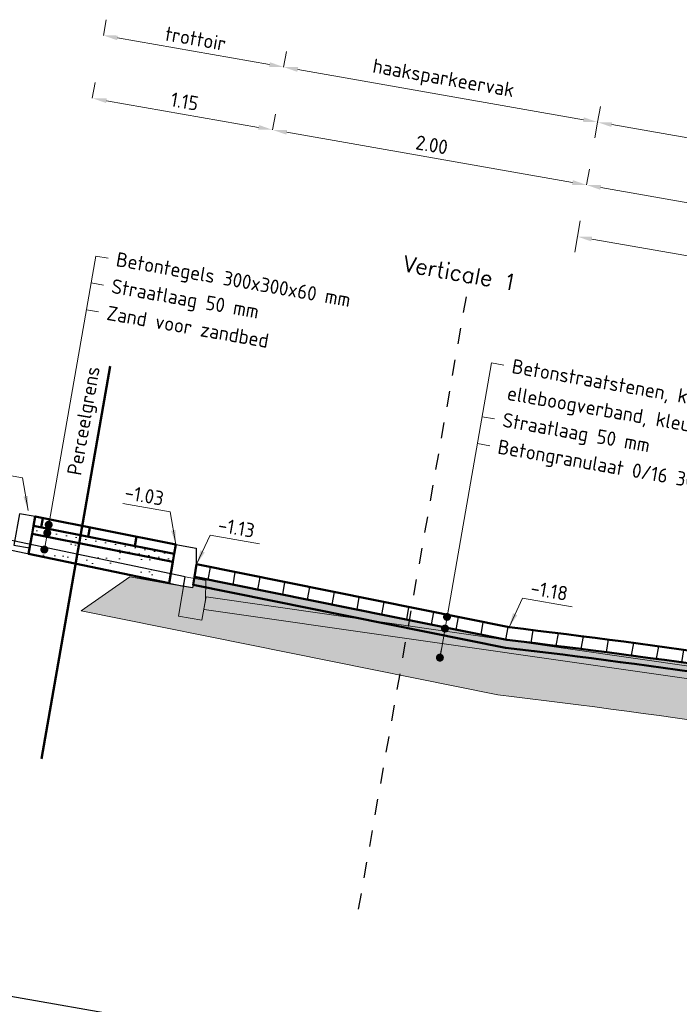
# Model space of a CAD drawing. Header units: metres. Extents: x 2514 to 227642, y 1683 to 852646.
# Tile 447 of 462: x 114361.86 to 114366, y 426141.66 to 426147.84. Entities that reach past the tile are written whole.
import ezdxf

# ---------------------------------------------------------------- set-up
doc = ezdxf.new("R2010")
doc.units = ezdxf.units.M
doc.linetypes.add('AL-NAP_LIJN', pattern=[15.25, 12, -1.5, 0.25, -1.5])
doc.linetypes.add('DASHED', pattern=[0.75, 0.5, -0.25])
doc.layers.get('Defpoints').update_dxf_attribs({"color": 244, "lineweight": 35})
for name, color, linetype, lineweight in [('B-WE-VH-KANTOPSLUITING_TROTTOIRBAND-SD', 210, 'Continuous', 25), ('B-WE-VH-VERHARDING_BETONSTRAATSTEEN-GD', 252, 'Continuous', 25), ('B-WE-VH-VERHARDING_TEGEL-GD', 252, 'Continuous', 25), ('N-WE-GW-GROND_ZAND-AD-50', 7, 'Continuous', 18), ('N-WE-GW-GROND_ZAND_FUNDERINGSZAND-AD-50', 7, 'Continuous', 18), ('N-WE-GW-GROND_ZAND_FUNDERINGSZAND-GD', 7, 'Continuous', 50), ('N-WE-GW-GROND_ZAND_ONTGRAVEN-GD', 251, 'Continuous', 18), ('N-WE-IE-MEUBILAIR_WEGMEUBILAIR_LICHTMAST-S', 7, 'Continuous', 25), ('N-WE-KG-GRENS_PERCEEL-GD', 150, 'Continuous', 50), ('N-WE-VH-ELEMENTENVERHARDING-AD', 8, 'Continuous', 25), ('N-WE-VH-KANTOPSLUITING_OPSLUITBAND-SD', 1, 'Continuous', 25), ('N-WE-VH-KANTOPSLUITING_TROTTOIRBAND-SD', 210, 'Continuous', 25), ('N-WE-VH-M', 7, 'Continuous', 18), ('N-WE-VH-NAP-T18', 1, 'Continuous', 18), ('N-WE-VH-T18', 10, 'Continuous', 18), ('N-WE-VH-VERHARDING_BETONSTRAATSTEEN-GD', 252, 'Continuous', 50), ('N-WE-VH-VERHARDING_FUNDERING-AD-100', 252, 'Continuous', 18), ('N-WE-VH-VERHARDING_FUNDERING-AD-50', 252, 'Continuous', 18), ('N-WE-VH-VERHARDING_FUNDERING-GD', 7, 'Continuous', 50), ('N-WE-VH-VERHARDING_FUNDERING-O', 7, 'Continuous', 18), ('N-WE-VH-VERHARDING_TEGEL-GD', 252, 'Continuous', 50), ('X-XX-AL-NAP-GD', 7, 'AL-NAP_LIJN', 25), ('X-XX-AL-VERWIJZING-T18', 10, 'Continuous', 18)]:
    doc.layers.add(name, color=color, linetype=linetype, lineweight=lineweight)
doc.layers.add('X-XX-AL-HULPLIJN-G', color=6, linetype='Continuous', lineweight=18, plot=False)
doc.styles.add('NLCS-ISO-M50-T18', font='NLCS-ISO.ttf', dxfattribs={"height": 0.09000000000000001})
doc.styles.add('NLCS-ISO-M50-T18_CURSIEF', font='NLCS-ISO.ttf', dxfattribs={"oblique": 15, "height": 0.09000000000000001})
doc.styles.get("Standard").update_dxf_attribs({"font": 'romans'})
doc.dimstyles.new('NLCS-M50-T18-PIJL_L2_H1', dxfattribs={"dimscale": 0.05, "dimtxt": 2.5, "dimasz": 1.8, "dimexe": 2, "dimexo": 2, "dimgap": 0.7, "dimtad": 1, "dimzin": 0, "dimdsep": 46, "dimtxsty": 'NLCS-ISO-M50-T18', "dimcen": 0, "dimdle": 2, "dimclrd": 256, "dimclre": 256, "dimclrt": 1, "dimadec": 1, "dimazin": 0, "dimtfac": 1, "dimtdec": 3, "dimtofl": 0, "dimtmove": 0, "dimatfit": 3, "dimfxl": 2, "dimfxlon": 1, "dimtfillclr": 256, "dimtolj": 1, "dimtzin": 0, "dimlwd": -1, "dimlwe": -1, "dimarcsym": 0})
doc.dimstyles.new('NLCS-M50-T18_CURSIEF-PIJL_A_L2_H1', dxfattribs={"dimscale": 0.05, "dimtxt": 2.5, "dimasz": 1.8, "dimexe": 2, "dimexo": 2, "dimgap": 0.7, "dimtad": 1, "dimzin": 0, "dimdsep": 46, "dimtxsty": 'NLCS-ISO-M50-T18_CURSIEF', "dimcen": 2.5, "dimdle": 2, "dimclrd": 256, "dimclre": 256, "dimclrt": 10, "dimadec": 1, "dimazin": 0, "dimtfac": 1, "dimtdec": 3, "dimtofl": 0, "dimtmove": 0, "dimatfit": 3, "dimfxl": 2, "dimtfillclr": 256, "dimtolj": 1, "dimtzin": 0, "dimlwd": -1, "dimlwe": -1, "dimarcsym": 0})

# ---------------------------------------------------------------- blocks, each defined once
blk = doc.blocks.new('_Dot')
at = {"color": 0, "linetype": 'ByBlock', "lineweight": -2}
blk.add_line((-0.5, 0), (-1, 0), dxfattribs=at)
at = {"color": 0, "linetype": 'ByBlock', "const_width": 0.5}
blk.add_lwpolyline([(-0.25, 0, 1), (0.25, 0, 1)], format="xyb", close=True, dxfattribs=at)
blk = doc.blocks.new('*D1058')
at = {"layer": 'Defpoints', "color": 0, "transparency": 16777216}
for p in [(114365.4209791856, 426146.7985449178), (114368.277361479, 426146.2974598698), (114368.277361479, 426146.2974598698)]:
    blk.add_point(p, dxfattribs=at)
at = {"layer": 'N-WE-VH-M', "transparency": 16777216}
for p, q in [((114365.4209791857, 426146.7985449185), (114365.4382579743, 426146.8970408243)), ((114365.509625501, 426146.7829940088), (114368.1887151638, 426146.3130107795)), ((114368.277361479, 426146.2974598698), (114368.2946402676, 426146.3959557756))]:
    blk.add_line(p, q, dxfattribs=at)
for points in [[(114365.5122173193, 426146.7977683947), (114365.5070336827, 426146.768219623), (114365.4209791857, 426146.7985449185)], [(114368.1913069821, 426146.3277851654), (114368.1861233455, 426146.2982363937), (114368.277361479, 426146.2974598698)]]:
    blk.add_solid(points, dxfattribs=at)
at = {"layer": 'N-WE-VH-M', "color": 1, "transparency": 16777216, "insert": (114366.8629933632, 426146.6267991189), "char_height": 0.09000000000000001, "attachment_point": 5, "rotation": 350.0500476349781, "style": 'NLCS-ISO-M50-T18'}
blk.add_mtext('\\A1;2.90', dxfattribs=at)
blk = doc.blocks.new('*D1060')
at = {"layer": 'Defpoints', "color": 0, "ltscale": 0.2, "transparency": 16777216}
for p in [(114363.4501483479, 426147.144280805), (114363.4501483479, 426147.1442808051), (114365.4209791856, 426146.7985449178)]:
    blk.add_point(p, dxfattribs=at)
at = {"layer": 'N-WE-VH-M', "ltscale": 0.2, "transparency": 16777216}
for p, q in [((114363.4501483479, 426147.1442808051), (114363.4674271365, 426147.2427767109)), ((114365.3323328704, 426146.8140958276), (114363.5387946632, 426147.1287298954)), ((114365.4209791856, 426146.798544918), (114365.4382579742, 426146.8970408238))]:
    blk.add_line(p, q, dxfattribs=at)
for points in [[(114363.5413864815, 426147.1435042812), (114363.5362028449, 426147.1139555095), (114363.4501483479, 426147.1442808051)], [(114365.3349246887, 426146.8288702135), (114365.3297410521, 426146.7993214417), (114365.4209791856, 426146.798544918)]]:
    blk.add_solid(points, dxfattribs=at)
at = {"layer": 'N-WE-VH-M', "color": 1, "ltscale": 0.2, "transparency": 16777216, "insert": (114364.4493867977, 426147.0502095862), "char_height": 0.09000000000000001, "attachment_point": 5, "rotation": 350.0500476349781, "style": 'NLCS-ISO-M50-T18'}
blk.add_mtext('\\A1;2.00', dxfattribs=at)
blk = doc.blocks.new('*D1061')
at = {"layer": 'Defpoints', "color": 0, "ltscale": 0.2, "transparency": 16777216}
for p in [(114362.3183577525, 426147.3428268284), (114362.3183577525, 426147.3428268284), (114363.4501483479, 426147.144280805)]:
    blk.add_point(p, dxfattribs=at)
at = {"layer": 'N-WE-VH-M', "ltscale": 0.2, "transparency": 16777216}
for p, q in [((114362.3183577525, 426147.3428268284), (114362.3356365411, 426147.4413227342)), ((114363.3615020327, 426147.1598317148), (114362.4070040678, 426147.3272759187)), ((114363.4501483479, 426147.144280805), (114363.4674271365, 426147.2427767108))]:
    blk.add_line(p, q, dxfattribs=at)
for points in [[(114362.4095958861, 426147.3420503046), (114362.4044122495, 426147.3125015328), (114362.3183577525, 426147.3428268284)], [(114363.364093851, 426147.1746061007), (114363.3589102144, 426147.1450573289), (114363.4501483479, 426147.144280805)]]:
    blk.add_solid(points, dxfattribs=at)
at = {"layer": 'N-WE-VH-M', "color": 1, "ltscale": 0.2, "transparency": 16777216, "insert": (114362.8980760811, 426147.3223505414), "char_height": 0.09000000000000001, "attachment_point": 5, "rotation": 350.0500476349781, "style": 'NLCS-ISO-M50-T18'}
blk.add_mtext('\\A1;1.15', dxfattribs=at)
blk = doc.blocks.new('*D938')
at = {"layer": 'Defpoints', "color": 0, "transparency": 16777216}
for p in [(114365.4209791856, 426146.7985449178), (114371.1321659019, 426145.7966516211), (114371.0753308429, 426145.4726693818)]:
    blk.add_point(p, dxfattribs=at)
at = {"layer": 'N-WE-VH-M', "transparency": 16777216}
for p, q in [((114365.3814229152, 426146.5730585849), (114365.3468653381, 426146.3760667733)), ((114365.4527904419, 426146.4590117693), (114370.9866845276, 426145.4882202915)), ((114371.0926096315, 426145.5711652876), (114371.0580520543, 426145.374173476))]:
    blk.add_line(p, q, dxfattribs=at)
for points in [[(114365.4553822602, 426146.4737861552), (114365.4501986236, 426146.4442373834), (114365.3641441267, 426146.4745626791)], [(114370.9892763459, 426145.5029946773), (114370.9840927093, 426145.4734459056), (114371.0753308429, 426145.4726693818)]]:
    blk.add_solid(points, dxfattribs=at)
at = {"layer": 'N-WE-VH-M', "color": 1, "transparency": 16777216, "insert": (114368.2335605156, 426146.0524127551), "char_height": 0.09000000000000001, "attachment_point": 5, "rotation": 350.0500476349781, "style": 'NLCS-ISO-M50-T18'}
blk.add_mtext('\\A1;5.80', dxfattribs=at)
blk = doc.blocks.new('*D939')
at = {"layer": 'Defpoints', "color": 0, "ltscale": 0.2, "transparency": 16777216}
for p in [(114363.5192635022, 426147.5382644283), (114363.5192635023, 426147.5382644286), (114365.4900943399, 426147.1925285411)]:
    blk.add_point(p, dxfattribs=at)
at = {"layer": 'N-WE-VH-M', "ltscale": 0.2, "transparency": 16777216}
for p, q in [((114363.5192635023, 426147.5382644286), (114363.5365422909, 426147.6367603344)), ((114365.4014480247, 426147.2080794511), (114363.6079098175, 426147.5227135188)), ((114365.49009434, 426147.1925285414), (114365.5073731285, 426147.2910244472))]:
    blk.add_line(p, q, dxfattribs=at)
for points in [[(114363.6105016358, 426147.5374879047), (114363.6053179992, 426147.5079391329), (114363.5192635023, 426147.5382644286)], [(114365.404039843, 426147.222853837), (114365.3988562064, 426147.1933050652), (114365.49009434, 426147.1925285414)]]:
    blk.add_solid(points, dxfattribs=at)
at = {"layer": 'N-WE-VH-M', "color": 1, "ltscale": 0.2, "transparency": 16777216, "insert": (114364.5208345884, 426147.4574901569), "char_height": 0.09000000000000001, "attachment_point": 5, "rotation": 350.0500476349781, "style": 'NLCS-ISO-M50-T18'}
blk.add_mtext('\\A1;haaksparkeervak', dxfattribs=at)
blk = doc.blocks.new('*D940')
at = {"layer": 'Defpoints', "color": 0, "ltscale": 0.2, "transparency": 16777216}
for p in [(114362.3874729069, 426147.7368104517), (114362.3874729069, 426147.7368104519), (114363.5192635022, 426147.5382644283)]:
    blk.add_point(p, dxfattribs=at)
at = {"layer": 'N-WE-VH-M', "ltscale": 0.2, "transparency": 16777216}
for p, q in [((114362.3874729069, 426147.7368104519), (114362.4047516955, 426147.8353063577)), ((114363.430617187, 426147.5538153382), (114362.4761192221, 426147.7212595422)), ((114363.5192635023, 426147.5382644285), (114363.5365422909, 426147.6367603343))]:
    blk.add_line(p, q, dxfattribs=at)
for points in [[(114362.4787110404, 426147.7360339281), (114362.4735274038, 426147.7064851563), (114362.3874729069, 426147.7368104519)], [(114363.4332090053, 426147.5685897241), (114363.4280253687, 426147.5390409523), (114363.5192635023, 426147.5382644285)]]:
    blk.add_solid(points, dxfattribs=at)
at = {"layer": 'N-WE-VH-M', "color": 1, "ltscale": 0.2, "transparency": 16777216, "insert": (114362.9671912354, 426147.7163341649), "char_height": 0.09000000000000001, "attachment_point": 5, "rotation": 350.0500476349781, "style": 'NLCS-ISO-M50-T18'}
blk.add_mtext('\\A1;trottoir', dxfattribs=at)
blk = doc.blocks.new('*D941')
at = {"layer": 'Defpoints', "color": 0, "transparency": 16777216}
for p in [(114365.49009434, 426147.1925285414), (114371.2012810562, 426146.1906352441), (114371.2012810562, 426146.1906352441)]:
    blk.add_point(p, dxfattribs=at)
at = {"layer": 'N-WE-VH-M', "transparency": 16777216}
for p, q in [((114365.4900943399, 426147.1925285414), (114365.4728155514, 426147.0940326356)), ((114365.5787406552, 426147.1769776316), (114371.1126347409, 426146.2061861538)), ((114371.2012810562, 426146.1906352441), (114371.2185598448, 426146.2891311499))]:
    blk.add_line(p, q, dxfattribs=at)
for points in [[(114365.5813324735, 426147.1917520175), (114365.5761488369, 426147.1622032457), (114365.4900943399, 426147.1925285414)], [(114371.1152265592, 426146.2209605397), (114371.1100429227, 426146.1914117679), (114371.2012810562, 426146.1906352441)]]:
    blk.add_solid(points, dxfattribs=at)
at = {"layer": 'N-WE-VH-M', "color": 1, "transparency": 16777216, "insert": (114368.3618433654, 426146.7836755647), "char_height": 0.09000000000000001, "attachment_point": 5, "rotation": 350.0500476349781, "style": 'NLCS-ISO-M50-T18'}
blk.add_mtext('\\A1;rijbaan', dxfattribs=at)

msp = doc.modelspace()

# ---------------------------------------------------------------- hatches: boundary and pattern name
at = {"layer": 'N-WE-GW-GROND_ZAND-AD-50', "ltscale": 0.2}
h = msp.add_hatch(dxfattribs=at)
h.set_pattern_fill('AGW-GROND_ZAND_CUNETZAND-SO', color=1, scale=0.04999999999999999, angle=-5.232918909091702e-10, pattern_type=2)
h.set_pattern_definition([(350.0500476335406, (114462.8118394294, 426221.2004071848), (0.03617959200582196, 0.02538034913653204), [0, -0.06249999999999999])])
h.paths.add_polyline_path([(114362.8321025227, 426144.4839317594), (114361.9491825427, 426144.6596383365), (114361.9405431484, 426144.6103903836), (114362.8234631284, 426144.4346838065)])
h = msp.add_hatch(dxfattribs=at)
h.set_pattern_fill('AGW-GROND_ZAND_CUNETZAND-SO', color=1, scale=0.04999999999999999, angle=-5.232918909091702e-10, pattern_type=2)
h.set_pattern_definition([(350.0500476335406, (114462.8118394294, 426221.2004071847), (0.03617959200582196, 0.02538034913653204), [0, -0.06249999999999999])])
edge = h.paths.add_edge_path()
edge.add_line((114364.9119360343, 426143.8957901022), (114362.9504903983, 426144.2906729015))
edge.add_line((114362.9504903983, 426144.2906729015), (114362.9591324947, 426144.3399362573))
edge.add_line((114362.9591324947, 426144.3399362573), (114364.9204072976, 426143.9450878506))
edge.add_arc((114358.8743312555, 426092.6964841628), 51.60401549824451, 76.82848878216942, 83.27160648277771, ccw=False)
edge.add_line((114370.6331708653, 426142.9429179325), (114370.6245270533, 426142.8936447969))
edge.add_arc((114358.8688514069, 426092.6650290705), 51.58594525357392, 76.8274009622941, 83.27258423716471)
at = {"layer": 'N-WE-GW-GROND_ZAND_FUNDERINGSZAND-AD-50', "ltscale": 0.2}
h = msp.add_hatch(dxfattribs=at)
h.set_pattern_fill('AGW-GROND_ZAND_FUNDERINGSZAND', color=1, scale=0.09999999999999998, angle=-5.232918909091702e-10, pattern_type=2)
h.set_pattern_definition([(27.55004763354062, (114463.5998066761, 426221.0621768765), (0.02708859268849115, 0.1908727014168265), [0, -0.152, 0, -0.17, 0, -0.1625]), (357.5500476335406, (114463.5998066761, 426221.0621768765), (0.2230790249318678, 0.2473902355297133), [0, -0.08199999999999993, 0, -0.1369999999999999, 0, -0.05249999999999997]), (317.5500476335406, (114463.4786567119, 426221.0834297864), (0.30682800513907, -0.0532512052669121), [0, -0.04999999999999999, 0, -0.18, 0, -0.235]), (307.5500476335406, (114463.4786567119, 426221.0834297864), (0.3112563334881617, 0.03450522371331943), [0, -0.02499999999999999, 0, -0.118, 0, -0.135])])
h.paths.add_polyline_path([(114361.9184243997, 426144.4843047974), (114361.9405431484, 426144.6103903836), (114362.8234631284, 426144.4346838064), (114362.7998122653, 426144.2998645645)])
at = {"layer": 'N-WE-VH-ELEMENTENVERHARDING-AD'}
h = msp.add_hatch(dxfattribs=at)
h.set_pattern_fill('ANSI31', color=1, scale=0.04999999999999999, angle=44.99999999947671)
h.set_pattern_definition([(80.05004763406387, (113512.6858556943, 426329.8812845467), (-0.1563622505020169, 0.02743007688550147), [])])
edge = h.paths.add_edge_path()
edge.add_line((114364.9342303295, 426144.023884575), (114362.9729512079, 426144.4187083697))
edge.add_line((114362.9729512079, 426144.4187083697), (114362.9591324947, 426144.3399362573))
edge.add_line((114362.9591324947, 426144.3399362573), (114364.9204072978, 426143.9450878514))
edge.add_arc((114358.8743312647, 426092.6964842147), 51.6040154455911, 76.82848877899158, 83.271606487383, ccw=False)
edge.add_line((114370.6331708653, 426142.9429179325), (114370.6469938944, 426143.0217146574))
edge.add_arc((114358.8881449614, 426092.7752276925), 51.60406941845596, 76.8284921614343, 83.27160312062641)
at = {"layer": 'N-WE-VH-VERHARDING_FUNDERING-AD-100', "ltscale": 0.2}
h = msp.add_hatch(dxfattribs=at)
h.set_pattern_fill('AVH-FUNDERING_01', color=256, scale=4.999999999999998, angle=-5.232918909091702e-10, pattern_type=2)
h.set_pattern_definition([(350.0500476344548, (113517.917332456, 426332.2124110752), (0.8639394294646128, 4.924795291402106), [0, -4.999999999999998]), (350.0500476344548, (113517.6642016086, 426330.480093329), (0.8639394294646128, 4.924795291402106), [0, -4.999999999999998]), (350.0500476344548, (113518.2784727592, 426333.1135646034), (0.8639394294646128, 4.924795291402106), [0, -4.999999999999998]), (328.2486476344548, (113515.4497579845, 426332.0361265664), (13.91044786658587, -7.516613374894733), [0.5385149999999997, -26.38730999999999]), (206.9199476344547, (113515.9076799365, 426331.7527408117), (16.50226443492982, 7.25777297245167), [0.2499999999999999, -24.74999999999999]), (120.6513476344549, (113515.684769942, 426331.6395545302), (19.44034280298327, -33.86846442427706), [0.4609749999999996, -45.63674499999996]), (196.6151476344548, (113513.9559147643, 426331.333679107), (-5.788731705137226, -4.060863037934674), [0.111805, -11.068535]), (316.3599476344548, (113513.8487794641, 426331.3017099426), (8.98564782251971, -6.652680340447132), [0.1802799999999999, -17.84747999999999]), (98.48494763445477, (113513.9792445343, 426331.1772958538), (-3.196908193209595, 10.71353077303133), [0.158115, -15.65327499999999]), (215.0500476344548, (113517.0213898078, 426330.288278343), (-0.8639396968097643, -4.924796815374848), [0.2121299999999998, -6.858934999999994]), (350.0500476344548, (113516.8477277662, 426330.1664526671), (5.788734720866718, 4.060855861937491), [0.2999999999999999, -4.699999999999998]), (125.0500476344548, (113517.1432154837, 426330.1146163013), (-4.924796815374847, 0.8639396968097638), [0.2121299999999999, -6.858934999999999]), (241.6151476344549, (113516.9833356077, 426333.543820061), (6.652666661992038, 8.985654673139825), [0.158115, -15.653275]), (350.0500476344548, (113516.9081694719, 426333.4047155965), (5.788734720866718, 4.060855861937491), [0.2499999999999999, -4.749999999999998]), (133.1801476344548, (113517.1544092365, 426333.3615186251), (-13.04650650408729, 12.44140940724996), [0.2499999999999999, -24.74999999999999]), (203.7401476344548, (113514.3818334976, 426334.0509559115), (10.71352898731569, 3.196923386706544), [0.18028, -17.84748]), (331.6151476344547, (113514.2168108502, 426333.9783781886), (-8.985654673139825, 6.652666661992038), [0.31623, -15.49515999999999]), (116.9199476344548, (113514.4950197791, 426333.8280459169), (7.25777297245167, -16.50226443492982), [0.2499999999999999, -24.74999999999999]), (350.0500476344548, (113515.7754665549, 426333.6034216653), (0.8639394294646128, 4.924795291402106), [0, -4.999999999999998]), (350.0500476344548, (113514.2211475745, 426332.5562385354), (0.8639394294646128, 4.924795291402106), [0, -4.999999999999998]), (350.0500476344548, (113515.2804326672, 426330.4921612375), (0.8639394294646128, 4.924795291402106), [0, -4.999999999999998]), (350.0500476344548, (113516.877948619, 426331.7855841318), (0.8639394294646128, 4.924795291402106), [0, -4.999999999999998]), (350.0500476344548, (113515.5966276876, 426332.8733417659), (0.8639394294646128, 4.924795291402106), [0, -4.999999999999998]), (350.0500476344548, (113514.5390909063, 426333.2111522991), (0.8639394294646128, 4.924795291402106), [0, -4.999999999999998]), (350.0500476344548, (113514.9304861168, 426332.837910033), (0.8639394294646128, 4.924795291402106), [0, -4.999999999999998]), (350.0500476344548, (113514.5261488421, 426331.6905167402), (0.8639394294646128, 4.924795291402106), [0, -4.999999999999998]), (350.0500476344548, (113513.3787555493, 426332.094854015), (0.8639394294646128, 4.924795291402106), [0, -4.999999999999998]), (350.0500476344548, (113513.626709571, 426333.2189175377), (0.8639394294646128, 4.924795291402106), [0, -4.999999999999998]), (350.0500476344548, (113513.6690323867, 426334.3282906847), (0.8639394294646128, 4.924795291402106), [0, -4.999999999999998]), (350.0500476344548, (113515.2302765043, 426334.2574612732), (0.8639394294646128, 4.924795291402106), [0, -4.999999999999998]), (350.0500476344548, (113516.3482890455, 426334.2643864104), (0.8639394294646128, 4.924795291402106), [0, -4.999999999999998]), (350.0500476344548, (113518.0374098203, 426333.7650157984), (0.8639394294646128, 4.924795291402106), [0, -4.999999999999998]), (350.0500476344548, (113516.5876377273, 426332.4456747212), (0.8639394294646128, 4.924795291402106), [0, -4.999999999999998]), (350.0500476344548, (113516.2506672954, 426333.4185318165), (0.8639394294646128, 4.924795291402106), [0, -4.999999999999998]), (350.0500476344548, (113516.2299599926, 426330.9855149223), (0.8639394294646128, 4.924795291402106), [0, -4.999999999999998]), (350.0500476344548, (113514.7093244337, 426330.9984569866), (0.8639394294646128, 4.924795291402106), [0, -4.999999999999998]), (350.0500476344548, (113515.9966963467, 426329.6558201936), (0.8639394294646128, 4.924795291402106), [0, -4.999999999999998]), (350.0500476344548, (113514.4233502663, 426330.2364079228), (0.8639394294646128, 4.924795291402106), [0, -4.999999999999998]), (350.0500476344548, (113512.8214975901, 426330.3651246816), (0.8639394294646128, 4.924795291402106), [0, -4.999999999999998]), (350.0500476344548, (113513.3692760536, 426330.0152121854), (0.8639394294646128, 4.924795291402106), [0, -4.999999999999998]), (350.0500476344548, (113513.5394755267, 426330.6960441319), (0.8639394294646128, 4.924795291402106), [0, -4.999999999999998]), (350.0500476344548, (113516.7008580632, 426329.3292374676), (0.8639394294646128, 4.924795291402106), [0, -4.999999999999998]), (350.0500476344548, (113517.6460486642, 426331.2447308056), (0.8639394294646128, 4.924795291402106), [0, -4.999999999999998]), (350.0500476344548, (113517.6589907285, 426332.7653663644), (0.8639394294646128, 4.924795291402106), [0, -4.999999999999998]), (350.0500476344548, (113514.7715485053, 426329.6169258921), (0.8639394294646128, 4.924795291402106), [0, -4.999999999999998])])
edge = h.paths.add_edge_path()
edge.add_line((114370.6331708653, 426142.9429179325), (114370.6245270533, 426142.8936447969))
edge.add_arc((114358.8688513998, 426092.6650290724), 51.58594525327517, 76.82740095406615, 83.27258422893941)
edge.add_line((114364.9119360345, 426143.895790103), (114364.9204072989, 426143.9450878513))
edge.add_arc((114358.8743312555, 426092.6964841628), 51.60401549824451, 76.82848878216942, 83.27160648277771, ccw=False)
at = {"layer": 'N-WE-VH-VERHARDING_FUNDERING-AD-50', "lineweight": 5, "ltscale": 0.2}
h = msp.add_hatch(dxfattribs=at)
h.set_pattern_fill('AVH-FUNDERING_02-SO', color=256, scale=0.25, pattern_type=2)
h.set_pattern_definition([(0, (0, 0), (0.25, 0.25), [0.03125, -0.21875]), (90, (0, 0), (-0.25, 0.25), [0.03125, -0.21875]), (135, (0.03125, 0), (-0.2499999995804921, 1.387778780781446e-17), [0.044194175, -0.309359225]), (0, (0.03125, 0.140625), (0.25, 0.25), [0.03125, -0.21875]), (45, (0.046875, 0.125), (0, 0.2499999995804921), [0.022097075, -0.3314563]), (135, (0.046875, 0.125), (-0.2499999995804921, 1.387778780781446e-17), [0.022097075, -0.3314563]), (0, (0.125, 0.203125), (0.25, 0.25), [0.044194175, -0.205805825]), (45, (0.125, 0.203125), (0, 0.2499999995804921), [0.03125, -0.3223034]), (135, (0.169194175, 0.203125), (-0.2499999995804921, 1.387778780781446e-17), [0.03125, -0.3223034]), (90, (0.171875, 0.0625), (-0.25, 0.25), [0.03125, -0.21875]), (45, (0.171875, 0.0625), (0, 0.2499999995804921), [0.022097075, -0.3314563]), (135, (0.1875, 0.078125), (-0.2499999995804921, 1.387778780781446e-17), [0.022097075, -0.3314563]), (0, (0.03125, 0.0625), (0.25, 0.25), [0.015625, -0.209375]), (0, (0.21875, 0.125), (0.25, 0.25), [0.015625, -0.209375]), (90, (0.140625, 0.15625), (-0.25, 0.25), [0.015625, -0.209375]), (135, (0.171875, 0.015625), (-0.2499999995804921, 1.387778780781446e-17), [0.022097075, -0.3314563]), (135, (0.0625, 0.1875), (-0.2499999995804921, 1.387778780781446e-17), [0.022097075, -0.3314563]), (45, (0.1171875, 0.08203125), (0, 0.2499999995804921), [0.022097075, -0.3314563]), (90, (0.0859375, 0.03125), (-0.25, 0.25), [0.00390625, -0.24609375]), (90, (0.09765625, 0.13671875), (-0.25, 0.25), [0.00390625, -0.24609375]), (90, (0.21484375, 0.1796875), (-0.25, 0.25), [0.00390625, -0.24609375]), (90, (0.21875, 0.046875), (-0.25, 0.25), [0.00390625, -0.24609375])])
edge = h.paths.add_edge_path()
edge.add_line((114371.0150593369, 426142.804855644), (114370.7688195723, 426142.8480526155))
edge.add_line((114370.7688195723, 426142.8480526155), (114370.6210757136, 426142.8739707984))
edge.add_line((114370.6210757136, 426142.8739707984), (114370.6245270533, 426142.8936447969))
edge.add_arc((114358.8683920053, 426092.6624103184), 51.58859979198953, 76.82756695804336, 83.27241824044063)
edge.add_line((114364.9119360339, 426143.8957901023), (114362.9504903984, 426144.2906729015))
edge.add_line((114362.9504903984, 426144.2906729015), (114362.9470330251, 426144.2709645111))
edge.add_line((114362.9470330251, 426144.2709645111), (114362.7992891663, 426144.296882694))
edge.add_line((114362.7992891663, 426144.296882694), (114362.5530494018, 426144.3400796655))
edge.add_line((114362.5530494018, 426144.3400796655), (114362.2479958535, 426144.1260815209))
edge.add_line((114362.2479958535, 426144.1260815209), (114364.8646992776, 426143.599280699))
edge.add_arc((114358.8688513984, 426092.6650290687), 51.28594525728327, 75.9948508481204, 83.28618776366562, ccw=False)
edge.add_line((114371.2805165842, 426142.4264473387), (114371.0150593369, 426142.804855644))

# ---------------------------------------------------------------- linework, layer by layer
at = {"layer": 'B-WE-VH-KANTOPSLUITING_TROTTOIRBAND-SD', "color": 251, "lineweight": 5, "flags": 128}
msp.add_lwpolyline([(114363.0289957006, 426144.1956698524), (114363.0065332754, 426144.0676251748), (114362.8587894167, 426144.0935433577), (114362.9019863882, 426144.3397831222), (114363.0300310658, 426144.3173206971)], close=True, dxfattribs=at)
at = {"layer": 'B-WE-VH-VERHARDING_BETONSTRAATSTEEN-GD', "color": 251, "lineweight": 5, "ltscale": 0.2, "flags": 128}
msp.add_lwpolyline([(114366.850203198, 426143.6674668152), (114363.0324514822, 426144.2153690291), (114363.0186217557, 426144.1365341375), (114363.0210867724, 426144.1361803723), (114366.8363734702, 426143.5886319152), (114370.6097981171, 426142.8049195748), (114370.6122366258, 426142.8044131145), (114370.6260663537, 426142.8832480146)], close=True, dxfattribs=at)
at = {"layer": 'B-WE-VH-VERHARDING_TEGEL-GD', "color": 251, "ltscale": 0.2, "flags": 128}
msp.add_lwpolyline([(114362.9019863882, 426144.3397831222), (114361.2803693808, 426144.6791245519), (114361.2699965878, 426144.619995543), (114362.8916135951, 426144.2806541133)], close=True, dxfattribs=at)
at = {"layer": 'N-WE-GW-GROND_ZAND_FUNDERINGSZAND-GD', "ltscale": 0.2, "flags": 128}
msp.add_lwpolyline([(114361.9184243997, 426144.4843047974), (114361.9405431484, 426144.6103903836), (114362.8234631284, 426144.4346838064), (114362.7998122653, 426144.2998645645), (114361.9184243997, 426144.4843047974)], dxfattribs=at)
at = {"layer": 'N-WE-GW-GROND_ZAND_ONTGRAVEN-GD', "ltscale": 0.2, "flags": 128}
msp.add_lwpolyline([(114371.0150593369, 426142.8048556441), (114370.8213307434, 426142.8388407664), (114370.7971404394, 426142.7009464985), (114370.6001486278, 426142.7355040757), (114370.6122370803, 426142.8044130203), (114366.8363734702, 426143.5886319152), (114363.0210867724, 426144.1361803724), (114363.0186217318, 426144.136534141), (114363.0065332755, 426144.0676251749), (114362.8587894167, 426144.0935433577), (114362.8916191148, 426144.2806855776), (114362.5530494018, 426144.3400796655), (114362.2479958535, 426144.126081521), (114364.8646992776, 426143.599280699, -0.03182519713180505), (114371.2805165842, 426142.4264473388)], format="xyb", close=True, dxfattribs=at)
at = {"layer": 'N-WE-IE-MEUBILAIR_WEGMEUBILAIR_LICHTMAST-S', "linetype": 'DASHED', "ltscale": 0.2}
msp.add_line((114363.9898870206, 426142.255459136), (114364.6703714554, 426146.120027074), dxfattribs=at)
at = {"layer": 'N-WE-KG-GRENS_PERCEEL-GD', "ltscale": 0.05, "flags": 128}
msp.add_lwpolyline([(114361.9991778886, 426143.198613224), (114362.4311476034, 426145.6610108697)], dxfattribs=at)
at = {"layer": 'N-WE-VH-KANTOPSLUITING_OPSLUITBAND-SD', "color": 1, "flags": 128}
msp.add_lwpolyline([(114361.8265126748, 426144.5391160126), (114361.9250085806, 426144.521837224), (114361.9595661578, 426144.7188290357), (114361.861070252, 426144.7361078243)], close=True, dxfattribs=at)
at = {"layer": 'N-WE-VH-KANTOPSLUITING_TROTTOIRBAND-SD', "color": 1, "flags": 128}
msp.add_lwpolyline([(114362.9694954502, 426144.3990091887), (114362.9470330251, 426144.2709645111), (114362.7992891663, 426144.296882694), (114362.8424861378, 426144.5431224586), (114362.9705308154, 426144.5206600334)], close=True, dxfattribs=at)
at = {"layer": 'N-WE-VH-M'}
for p, q in [((114362.0257996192, 426144.5607880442), (114362.3401004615, 426146.3524267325)), ((114362.3401004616, 426146.3524267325), (114362.4172158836, 426146.3388986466)), ((114362.3105537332, 426146.1839987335), (114362.3876691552, 426146.1704706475)), ((114362.2810070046, 426146.0155707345), (114362.3581224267, 426146.0020426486)), ((114364.4965435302, 426143.8139261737), (114364.8242143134, 426145.6817787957)), ((114364.8242143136, 426145.6817787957), (114364.9013297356, 426145.6682507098)), ((114364.7651208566, 426145.3449227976), (114364.8422362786, 426145.3313947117)), ((114364.735574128, 426145.1764947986), (114364.8126895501, 426145.1629667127))]:
    msp.add_line(p, q, dxfattribs=at)
at = {"layer": 'N-WE-VH-VERHARDING_BETONSTRAATSTEEN-GD', "color": 1, "ltscale": 0.2, "flags": 128}
msp.add_lwpolyline([(114364.9342303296, 426144.0238845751), (114364.9342303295, 426144.023884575), (114362.9729512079, 426144.4187083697), (114362.9591324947, 426144.3399362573), (114364.9204072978, 426143.9450878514, -0.02812081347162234), (114370.6331708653, 426142.9429179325), (114370.6469938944, 426143.0217146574, 0.02812078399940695)], format="xyb", close=True, dxfattribs=at)
at = {"layer": 'N-WE-VH-VERHARDING_FUNDERING-GD', "color": 1, "ltscale": 0.2, "flags": 128}
msp.add_lwpolyline([(114362.8321025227, 426144.4839317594), (114361.9491825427, 426144.6596383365), (114361.9405431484, 426144.6103903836), (114362.8234631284, 426144.4346838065)], close=True, dxfattribs=at)
msp.add_lwpolyline([(114364.9119360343, 426143.8957901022), (114362.9504903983, 426144.2906729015), (114362.9591324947, 426144.3399362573), (114364.9204072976, 426143.9450878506), (114364.9204072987, 426143.9450878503), (114364.9204072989, 426143.9450878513, -0.028120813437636), (114370.6331708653, 426142.9429179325), (114370.6245270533, 426142.8936447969), (114370.6245270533, 426142.893644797, 0.02812983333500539)], format="xyb", close=True, dxfattribs=at)
at = {"layer": 'N-WE-VH-VERHARDING_FUNDERING-O', "color": 1, "lineweight": 5, "ltscale": 0.2, "flags": 128}
msp.add_lwpolyline([(114371.0150593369, 426142.804855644), (114370.6210757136, 426142.8739707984), (114370.6245270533, 426142.8936447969, 0.02812983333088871), (114364.911936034, 426143.8957901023), (114362.9504903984, 426144.2906729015), (114362.9470330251, 426144.2709645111), (114362.5530494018, 426144.3400796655), (114362.2479958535, 426144.1260815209), (114364.8646992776, 426143.599280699, -0.03182519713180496), (114371.2805165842, 426142.4264473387)], format="xyb", close=True, dxfattribs=at)
at = {"layer": 'N-WE-VH-VERHARDING_TEGEL-GD', "color": 1, "ltscale": 0.2, "flags": 128}
msp.add_lwpolyline([(114362.8321025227, 426144.4839317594), (114362.8424861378, 426144.5431224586), (114361.9595661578, 426144.7188290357), (114361.9491825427, 426144.6596383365)], close=True, dxfattribs=at)
for points in [[(114362.0081540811, 426144.7091597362), (114361.997770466, 426144.649969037)], [(114362.3019975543, 426144.6506830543), (114362.2916139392, 426144.591492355)], [(114362.5958410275, 426144.5922063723), (114362.5854574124, 426144.533015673)]]:
    msp.add_lwpolyline(points, dxfattribs=at)
at = {"layer": 'X-XX-AL-HULPLIJN-G', "color": 1, "ltscale": 0.2, "flags": 128}
msp.add_lwpolyline([(114370.7688195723, 426142.8480526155), (114371.0150593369, 426142.8048556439), (114371.2805165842, 426142.4264473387, 0.03182519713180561), (114364.8646992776, 426143.599280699), (114362.2479958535, 426144.1260815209), (114362.5530494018, 426144.3400796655), (114362.7992891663, 426144.296882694)], format="xyb", dxfattribs=at)
at = {"layer": 'X-XX-AL-NAP-GD', "ltscale": 0.2, "flags": 128}
msp.add_lwpolyline([(114357.2127415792, 426142.5153748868), (114381.3696235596, 426138.2776184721)], dxfattribs=at)

# ---------------------------------------------------------------- block references
at = {"layer": 'N-WE-VH-M', "xscale": 0.04999999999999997, "yscale": 0.04999999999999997, "zscale": 0.04999999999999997, "rotation": 260.0500476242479}
for p in [(114362.0353356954, 426144.6151474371), (114362.0444562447, 426144.6671381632), (114362.0171602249, 426144.5115400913), (114364.5448001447, 426144.0890078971), (114364.5319742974, 426144.0158955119), (114364.4999319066, 426143.8332412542)]:
    msp.add_blockref('_Dot', p, dxfattribs=at)

# ---------------------------------------------------------------- texts
at = {"layer": 'N-WE-IE-MEUBILAIR_WEGMEUBILAIR_LICHTMAST-S', "ltscale": 0.2, "insert": (114364.2816529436, 426146.3564101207), "char_height": 0.1, "attachment_point": 1, "rotation": 350.0135621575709}
msp.add_mtext_dynamic_manual_height_columns('Verticale 1', width=0.9406634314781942, gutter_width=12.5, heights=[0.1682124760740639], dxfattribs=at)
at = {"layer": 'N-WE-VH-NAP-T18', "style": 'NLCS-ISO-M50-T18'}
for s, p in [('-1.03', (114362.5156269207, 426144.8282342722)), ('-1.13', (114363.10167244, 426144.6238993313)), ('-1.18', (114365.0629515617, 426144.2290755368))]:
    msp.add_text(s, height=0.08999999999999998, rotation=350.0500476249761, dxfattribs=at).set_placement(p)
at = {"layer": 'N-WE-VH-T18', "style": 'NLCS-ISO-M50-T18'}
for s, p in [('Betontegels 300x300x60 mm', (114362.4620730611, 426146.2900924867)), ('Straatlaag 50 mm', (114362.4325263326, 426146.1216644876)), ('Zand voor zandbed', (114362.402979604, 426145.9532364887)), ('Betonstraatstenen, keiformaat', (114364.9461869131, 426145.6194445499)), ('elleboogverband, kleur: antraciet', (114364.9166401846, 426145.4510165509)), ('Straatlaag 50 mm', (114364.887093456, 426145.2825885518)), ('Betongranulaat 0/16 300 mm', (114364.8575467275, 426145.114160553))]:
    msp.add_text(s, height=0.08999999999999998, rotation=350.0500476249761, dxfattribs=at).set_placement(p)
at = {"layer": 'X-XX-AL-VERWIJZING-T18', "ltscale": 0.2, "style": 'NLCS-ISO-M50-T18'}
msp.add_text('Perceelgrens', height=0.08999999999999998, rotation=80.05004763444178, dxfattribs=at).set_placement((114362.2472596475, 426144.9716031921))

# ---------------------------------------------------------------- dimensions: what is measured, and where the dimension line sits
at = {"layer": 'N-WE-VH-M', "ltscale": 0.2}
for base, p1, p2, text, picture, middle in [((114362.3874729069, 426147.7368104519), (114363.5192635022, 426147.5382644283), (114362.3874729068, 426147.7368104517), 'trottoir', '*D940', (114362.9671912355, 426147.7163341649)), ((114363.5192635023, 426147.5382644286), (114365.4900943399, 426147.1925285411), (114363.5192635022, 426147.5382644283), 'haaksparkeervak', '*D939', (114364.5208345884, 426147.4574901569))]:
    dim = msp.add_linear_dim(base=base, p1=p1, p2=p2, angle=350.050047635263, text=text, dimstyle='NLCS-M50-T18-PIJL_L2_H1', override={"dimclrt": 1, "dimtmove": 1}, dxfattribs=at)
    dim.commit()
    dim.dimension.update_dxf_attribs({"geometry": picture, "text_midpoint": middle})
for base, p1, p2, picture, middle in [((114362.3183577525, 426147.3428268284), (114363.4501483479, 426147.144280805), (114362.3183577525, 426147.3428268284), '*D1061', (114362.8980760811, 426147.3223505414)), ((114363.4501483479, 426147.1442808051), (114365.4209791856, 426146.7985449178), (114363.4501483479, 426147.144280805), '*D1060', (114364.4493867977, 426147.0502095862))]:
    dim = msp.add_linear_dim(base=base, p1=p1, p2=p2, angle=350.050047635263, dimstyle='NLCS-M50-T18-PIJL_L2_H1', override={"dimclrt": 1, "dimtmove": 1}, dxfattribs=at)
    dim.commit()
    dim.dimension.update_dxf_attribs({"geometry": picture, "text_midpoint": middle})
at = {"layer": 'N-WE-VH-M'}
dim = msp.add_linear_dim(base=(114371.2012810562, 426146.1906352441), p1=(114365.4900943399, 426147.1925285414), p2=(114371.2012810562, 426146.1906352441), angle=350.050047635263, text='rijbaan', dimstyle='NLCS-M50-T18-PIJL_L2_H1', override={"dimclrt": 1}, dxfattribs=at)
dim.commit()
dim.dimension.update_dxf_attribs({"geometry": '*D941', "text_midpoint": (114368.3618433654, 426146.7836755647)})
for base, p2, picture, middle in [((114368.277361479, 426146.2974598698), (114368.277361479, 426146.2974598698), '*D1058', (114366.8629933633, 426146.6267991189)), ((114371.0753308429, 426145.4726693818), (114371.1321659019, 426145.7966516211), '*D938', (114368.2335605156, 426146.0524127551))]:
    dim = msp.add_linear_dim(base=base, p1=(114365.4209791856, 426146.7985449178), p2=p2, angle=350.050047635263, dimstyle='NLCS-M50-T18-PIJL_L2_H1', override={"dimclrt": 1}, dxfattribs=at)
    dim.commit()
    dim.dimension.update_dxf_attribs({"geometry": picture, "text_midpoint": middle})

# ---------------------------------------------------------------- leaders
for points in [[(114361.9154996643, 426144.7571221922), (114361.8792875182, 426144.9615284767), (114361.5836026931, 426145.0133994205)], [(114362.8424530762, 426144.5430513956), (114362.8062409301, 426144.7474576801), (114362.510556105, 426144.7993286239)], [(114362.9729181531, 426144.4186373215), (114363.0581086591, 426144.6017463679), (114363.3680105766, 426144.54738137)], [(114364.9342303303, 426144.0238845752), (114365.0193877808, 426144.2069225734), (114365.3292896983, 426144.1525575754)]]:
    msp.add_leader(points, dimstyle='NLCS-M50-T18_CURSIEF-PIJL_A_L2_H1', override={"dimgap": 0.7, "dimtad": 0}, dxfattribs=at)

doc.saveas('drawing.dxf')
